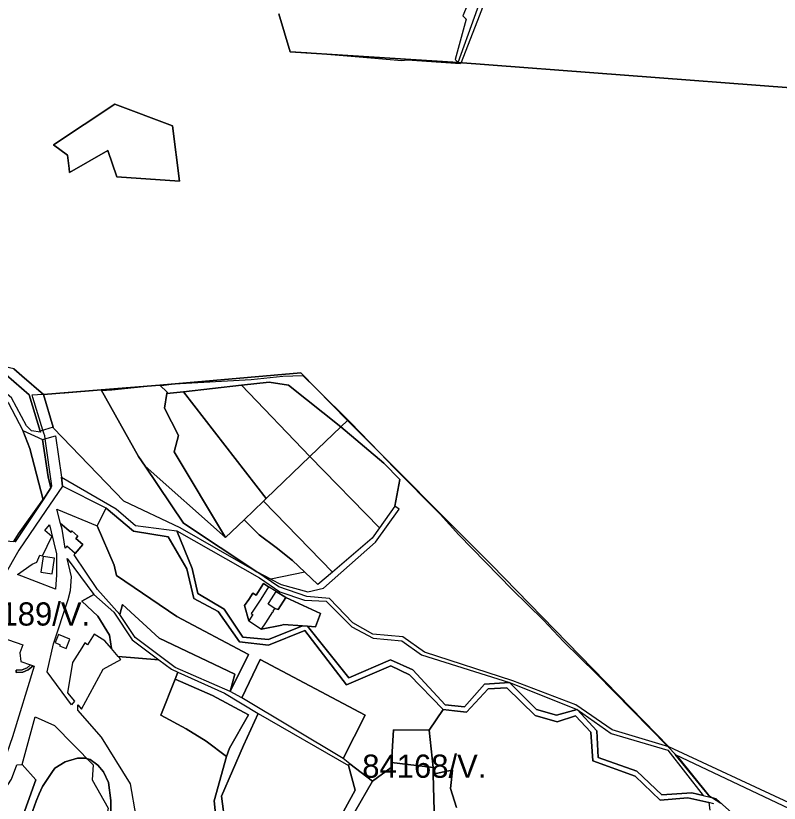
# Model space of a CAD drawing. Extents: x -477304 to -465429, y -1159113 to -1149210.
# Drawn here: x -471748 to -471254, y -1157496 to -1156987 of the extents above; entities that cross this region are included whole.
import ezdxf

# ---------------------------------------------------------------- set-up
doc = ezdxf.new("R2010")
doc.units = 0
for name, color, linetype in [('BPEJ_s', 7, 'Continuous'), ('orna_s', 7, 'Continuous'), ('PUPFL_s', 7, 'Continuous'), ('trav_porost_s', 7, 'Continuous'), ('voda_s', 7, 'Continuous')]:
    doc.layers.add(name, color=color, linetype=linetype)

msp = doc.modelspace()

# ---------------------------------------------------------------- linework, layer by layer
at = {"layer": 'BPEJ_s'}
msp.add_line((-471645.51, -1157225.36), (-471595.75, -1157222.6), dxfattribs=at)
for points in [[(-471438.58, -1156962.07), (-471448.37, -1156987.53), (-471459.95, -1157017.61), (-471460.29, -1157018.49), (-471494.93, -1157016.09), (-471498.34, -1157016.52), (-471525.89, -1157014.19), (-471559.74, -1157011.33), (-471570.53, -1157010.66), (-471577.84, -1156986.15)], [(-471438.58, -1156962.07), (-471448.37, -1156987.53), (-471459.95, -1157017.61), (-471460.29, -1157018.49)], [(-471460.29, -1157018.49), (-471494.93, -1157016.09), (-471498.34, -1157016.52), (-471525.89, -1157014.19), (-471559.74, -1157011.33), (-471570.53, -1157010.66), (-471577.84, -1156986.15)], [(-471654.66, -1157226), (-471654.59, -1157226.05), (-471654.02, -1157226.43), (-471645.51, -1157225.36), (-471595.75, -1157222.6), (-471575.33, -1157220.26), (-471562.35, -1157219.83), (-471553.07, -1157228.99), (-471531.73, -1157250.04), (-471512.53, -1157269.92), (-471503.21, -1157279.57), (-471473.45, -1157309.58), (-471461.33, -1157322.98), (-471426.88, -1157358.29), (-471406.67, -1157378.07), (-471393.7, -1157391.89), (-471372.43, -1157412.73), (-471326.23, -1157459.87), (-471321.02, -1157465.18), (-471319.9, -1157466.33), (-471299.7, -1157491.42), (-471297.38, -1157492.97), (-471292.04, -1157496.53)], [(-471595.75, -1157222.6), (-471575.33, -1157220.26), (-471562.35, -1157219.83), (-471553.07, -1157228.99), (-471531.73, -1157250.04), (-471512.53, -1157269.92), (-471503.21, -1157279.57), (-471473.45, -1157309.58), (-471461.33, -1157322.98), (-471426.88, -1157358.29), (-471406.67, -1157378.07), (-471393.7, -1157391.89)], [(-471749.43, -1157327.49), (-471746.32, -1157322.35), (-471730.42, -1157300.22), (-471729.08, -1157298.35), (-471725.69, -1157293.63), (-471724.63, -1157291.29), (-471729.03, -1157260.87), (-471729.31, -1157258.97), (-471729.85, -1157257.2), (-471730.44, -1157255.27), (-471736.96, -1157234.08), (-471737.51, -1157232.31), (-471730.45, -1157231.88), (-471716.25, -1157231.02), (-471692.75, -1157229.08), (-471692.47, -1157229.59), (-471685.92, -1157229.19), (-471656.98, -1157226.24), (-471654.66, -1157226), (-471654.59, -1157226.05), (-471654.02, -1157226.43), (-471645.51, -1157225.36)], [(-471749.43, -1157327.49), (-471746.32, -1157322.35), (-471730.42, -1157300.22), (-471729.08, -1157298.35), (-471725.69, -1157293.63), (-471724.63, -1157291.29), (-471729.03, -1157260.87), (-471729.31, -1157258.97), (-471729.85, -1157257.2), (-471730.44, -1157255.27), (-471736.96, -1157234.08), (-471737.51, -1157232.31), (-471730.45, -1157231.88), (-471716.25, -1157231.02), (-471692.75, -1157229.08), (-471692.47, -1157229.59), (-471685.92, -1157229.19), (-471656.98, -1157226.24), (-471654.66, -1157226)], [(-471393.7, -1157391.89), (-471372.43, -1157412.73), (-471326.23, -1157459.87), (-471321.02, -1157465.18), (-471319.9, -1157466.33), (-471299.7, -1157491.42), (-471297.38, -1157492.97), (-471292.04, -1157496.53)], [(-471686.56, -1157503.97), (-471686.56, -1157494.61), (-471688.05, -1157483.13), (-471691.24, -1157476.11), (-471694.85, -1157471.86), (-471699.96, -1157468.24), (-471701.61, -1157467.83), (-471703.36, -1157467.39), (-471708.04, -1157467.39), (-471716.12, -1157469.73), (-471722.71, -1157473.77), (-471724.61, -1157476.56), (-471730.8, -1157485.68), (-471732.79, -1157490.3), (-471734.83, -1157495.04), (-471742.28, -1157516.31)], [(-471742.28, -1157516.31), (-471734.83, -1157495.04), (-471732.79, -1157490.3), (-471730.8, -1157485.68), (-471724.61, -1157476.56), (-471722.71, -1157473.77), (-471716.12, -1157469.73), (-471708.04, -1157467.39), (-471703.36, -1157467.39), (-471701.61, -1157467.83), (-471699.96, -1157468.24), (-471694.85, -1157471.86), (-471691.24, -1157476.11), (-471688.05, -1157483.13), (-471686.56, -1157494.61), (-471686.56, -1157503.97)]]:
    msp.add_lwpolyline(points, dxfattribs=at)
at = {"layer": 'orna_s'}
for points in [[(-471600.35, -1157313.18), (-471612.26, -1157324.58), (-471645.5, -1157269.28), (-471642.83, -1157258.66), (-471651.72, -1157241.13), (-471650.33, -1157231.63), (-471639.48, -1157230.4), (-471585.99, -1157299.42), (-471587.86, -1157301.21)], [(-471561.13, -1157347.06), (-471568.98, -1157339.62), (-471579.55, -1157331.16), (-471590.64, -1157323), (-471600.35, -1157313.18), (-471587.86, -1157301.21), (-471543.22, -1157347.03), (-471552.66, -1157355.1)], [(-471644.97, -1157416.34), (-471620.85, -1157426.86), (-471597.46, -1157439.28), (-471609.69, -1157460.83), (-471611.65, -1157466.29), (-471624.94, -1157456.36), (-471637.72, -1157448.32), (-471654.29, -1157439.52)], [(-471600.71, -1157459.19), (-471591.29, -1157438.54), (-471532.78, -1157472.01), (-471528.46, -1157488.05), (-471534.73, -1157499.53), (-471553.82, -1157534.36), (-471570.71, -1157556.09), (-471594.86, -1157536.9), (-471618.62, -1157522.55), (-471612.53, -1157510.05), (-471614.84, -1157491.86)], [(-471547.05, -1157601.11), (-471550.71, -1157597.52), (-471578.01, -1157570.79), (-471575.79, -1157569.55), (-471551.61, -1157541.71), (-471517.22, -1157482.14), (-471505.29, -1157473.28), (-471505.08, -1157470.14), (-471478.05, -1157473.4), (-471477.93, -1157477.66), (-471474.94, -1157588.42), (-471478.16, -1157592.2), (-471512.23, -1157635.18), (-471521.57, -1157626.07)]]:
    msp.add_lwpolyline(points, close=True, dxfattribs=at)
at = {"layer": 'PUPFL_s'}
for points in [[(-471244.25, -1156985.65), (-471247.59, -1156997.14), (-471246.59, -1157033.93), (-471461.92, -1157017.46), (-471440.68, -1156958.74)], [(-471247.87, -1157496.21), (-471325.5, -1157460.09), (-471440.37, -1157342.39), (-471533.35, -1157249.01), (-471563.69, -1157218.21), (-471654.84, -1157226.07), (-471692.75, -1157229.08), (-471730.12, -1157232.17), (-471744.05, -1157220.16), (-471749.26, -1157215.67), (-471768.33, -1157211.35), (-471783.71, -1157212.42), (-471791.25, -1157210.9), (-471806.11, -1157198.23), (-471831.21, -1157186.83), (-471856.12, -1157184.54), (-471923.49, -1157140.7), (-471958.22, -1157107.83), (-471975.7, -1157085.58), (-471987.92, -1157051.4), (-472009.29, -1157017.07), (-472016.29, -1156972.29)], [(-471577.84, -1156986.15), (-471570.53, -1157010.66), (-471461.92, -1157017.46), (-471246.59, -1157033.93)], [(-472000.47, -1157055.81), (-471982.49, -1157091.95), (-471964.09, -1157113.59), (-471925.24, -1157151.43), (-471861.66, -1157190.58), (-471840.27, -1157199.12), (-471813.06, -1157203.36), (-471793.31, -1157220.43), (-471770.99, -1157221.99), (-471752.92, -1157237.27), (-471743.41, -1157255.45), (-471738.98, -1157267.18), (-471730.39, -1157300.35), (-471748.32, -1157327.56), (-471789.45, -1157324.97), (-471797.77, -1157324.44), (-471835.2, -1157322.06)], [(-471463.03, -1157499.14), (-471466.81, -1157486.96), (-471465.62, -1157475.04), (-471469.21, -1157475.8), (-471477.93, -1157477.66), (-471478.05, -1157473.4), (-471480.71, -1157449.15), (-471471.61, -1157435.79), (-471464.21, -1157436.67), (-471456.4, -1157437.59), (-471442.5, -1157422.54), (-471430.45, -1157421.91), (-471412.08, -1157439.79), (-471397.78, -1157443.78), (-471385.91, -1157440.06), (-471376.07, -1157450.47), (-471374.76, -1157469.02), (-471347.42, -1157478.96), (-471331.16, -1157494.52), (-471313.27, -1157493.04), (-471299.68, -1157496.07), (-471299.1, -1157500.92)], [(-471234.12, -1157522.9), (-471272.36, -1157513.92), (-471294.89, -1157493.57), (-471298.87, -1157492.61), (-471321.41, -1157465), (-471247.87, -1157499.9)], [(-471474.94, -1157588.42), (-471477.93, -1157477.66), (-471469.21, -1157475.8), (-471465.62, -1157475.04), (-471466.81, -1157486.96), (-471463.03, -1157499.14)]]:
    msp.add_lwpolyline(points, dxfattribs=at)
for points in [[(-471684.01, -1157044.57), (-471646.65, -1157058.46), (-471642.18, -1157094.37), (-471682.68, -1157091.51), (-471688.53, -1157074.52), (-471713.24, -1157088.6), (-471713.54, -1157086.11), (-471714.58, -1157077.39), (-471723.52, -1157070.68)], [(-471684.01, -1157044.57), (-471723.52, -1157070.68), (-471714.58, -1157077.39), (-471713.54, -1157086.11), (-471713.24, -1157088.6), (-471688.53, -1157074.52), (-471682.68, -1157091.51), (-471642.18, -1157094.37), (-471646.65, -1157058.46)], [(-471750.7, -1157234.33), (-471768.52, -1157219.42), (-471754.26, -1157219.55), (-471739.4, -1157232.33), (-471732.21, -1157255.8), (-471731.99, -1157256.49), (-471737.77, -1157255.76), (-471740.99, -1157252.54)], [(-471650.33, -1157231.63), (-471650.19, -1157230.68), (-471654.84, -1157226.07), (-471563.69, -1157218.21), (-471533.35, -1157249.01), (-471537.72, -1157253.19), (-471571.65, -1157226.17), (-471584.21, -1157224.25), (-471601.99, -1157226.16), (-471639.48, -1157230.4)], [(-471584.21, -1157224.25), (-471571.65, -1157226.17), (-471537.72, -1157253.19), (-471557.72, -1157272.34), (-471601.99, -1157226.16)], [(-471549.07, -1157357.35), (-471515.26, -1157327.67), (-471500.07, -1157306.41), (-471502.81, -1157304.3), (-471499.55, -1157287.13), (-471510, -1157276.65), (-471537.72, -1157253.19), (-471533.35, -1157249.01), (-471440.37, -1157342.39), (-471325.5, -1157460.09), (-471362.35, -1157449.02), (-471385.65, -1157432.75), (-471426.43, -1157417.31), (-471483.63, -1157398.8), (-471497.65, -1157388.84), (-471517.02, -1157387.07), (-471529.9, -1157379.78), (-471545.05, -1157364.1), (-471559.67, -1157362.83), (-471577.82, -1157356.58), (-471592.05, -1157346.84), (-471583.09, -1157351.54), (-471576.42, -1157355.04), (-471559.01, -1157359.89)], [(-471727.14, -1157285.34), (-471725.24, -1157292.49), (-471730.39, -1157300.35), (-471738.98, -1157267.18), (-471743.41, -1157255.45), (-471730.75, -1157261.38)], [(-471499.55, -1157287.13), (-471502.81, -1157304.3), (-471512.71, -1157318.3), (-471557.72, -1157272.34), (-471537.72, -1157253.19), (-471510, -1157276.65)], [(-471550.89, -1157373.7), (-471573.42, -1157363.52), (-471579.68, -1157359.59), (-471584.63, -1157356.47), (-471587.84, -1157354.45), (-471592.6, -1157361.88), (-471594.62, -1157360.58), (-471597.28, -1157364.71), (-471599.99, -1157368.63), (-471597.26, -1157378.6), (-471589.11, -1157383.95), (-471576, -1157381.25), (-471574.8, -1157381), (-471562.64, -1157381.84), (-471584.59, -1157390.59), (-471601.13, -1157389.03), (-471613.2, -1157371.05), (-471630.15, -1157360.94), (-471633.86, -1157344.65), (-471643.9, -1157320.4), (-471590.29, -1157350.68), (-471577.28, -1157359.79), (-471561.3, -1157365.18), (-471547.34, -1157365.79), (-471530.69, -1157382.51), (-471516.9, -1157389.72), (-471498.34, -1157391.43), (-471485.58, -1157400.54), (-471428.64, -1157418.43), (-471444.75, -1157419.39), (-471457.66, -1157434.24), (-471470.18, -1157432.79), (-471491.2, -1157410.31), (-471505.7, -1157403.77), (-471532.65, -1157415.33), (-471559.39, -1157382.07), (-471554.13, -1157382.44)], [(-471599.99, -1157368.63), (-471597.28, -1157364.71), (-471594.62, -1157360.58), (-471592.6, -1157361.88), (-471587.84, -1157354.45), (-471584.63, -1157356.47), (-471589.59, -1157364.6), (-471594.64, -1157372.25), (-471595.65, -1157373.78), (-471594.61, -1157374.46), (-471597.26, -1157378.6)], [(-471573.42, -1157363.52), (-471550.89, -1157373.7), (-471554.13, -1157382.44), (-471559.39, -1157382.07), (-471562.64, -1157381.84), (-471574.8, -1157381), (-471576, -1157381.25), (-471589.11, -1157383.95), (-471586.35, -1157379.79), (-471581.84, -1157372.8), (-471581.46, -1157373.03), (-471581.2, -1157372.48), (-471581.5, -1157372.28), (-471580.35, -1157370.53), (-471578.31, -1157371.27)], [(-471584.2, -1157366.71), (-471579.68, -1157359.59), (-471573.42, -1157363.52), (-471578.31, -1157371.27), (-471580.35, -1157370.53), (-471584.82, -1157367.66)], [(-471384.86, -1157435.97), (-471398.23, -1157439.49), (-471411.13, -1157435.83), (-471428.64, -1157418.43)], [(-471346.19, -1157475.68), (-471371.21, -1157466.8), (-471372.12, -1157449.75), (-471384.86, -1157435.97), (-471362.95, -1157451.28), (-471326.26, -1157462.26), (-471303.3, -1157491.55), (-471310.68, -1157489.77), (-471330.17, -1157491.04)]]:
    msp.add_lwpolyline(points, close=True, dxfattribs=at)
at = {"layer": 'trav_porost_s'}
msp.add_lwpolyline([(-471445.82, -1156956.55), (-471458.92, -1156987.4), (-471456.58, -1156989.42), (-471463.89, -1157015.64), (-471461.92, -1157017.46), (-471570.53, -1157010.66), (-471577.84, -1156986.15)], dxfattribs=at)
for points in [[(-471651.72, -1157241.13), (-471642.83, -1157258.66), (-471645.5, -1157269.28), (-471612.26, -1157324.58), (-471664.41, -1157278.62), (-471668.69, -1157272.32), (-471692.75, -1157229.08), (-471654.84, -1157226.07), (-471650.19, -1157230.68), (-471650.33, -1157231.63)], [(-471601.99, -1157226.16), (-471557.72, -1157272.34), (-471585.99, -1157299.42), (-471639.48, -1157230.4)], [(-471692.75, -1157229.08), (-471668.69, -1157272.32), (-471664.41, -1157278.62), (-471639.49, -1157315.3), (-471592.05, -1157346.84), (-471641.71, -1157318.3), (-471678.13, -1157301.12), (-471723.65, -1157254), (-471723.89, -1157253.32), (-471730.12, -1157232.17)], [(-471512.71, -1157318.3), (-471517.46, -1157325.02), (-471543.22, -1157347.03), (-471587.86, -1157301.21), (-471585.99, -1157299.42), (-471557.72, -1157272.34)], [(-471590.64, -1157323), (-471579.55, -1157331.16), (-471568.98, -1157339.62), (-471561.13, -1157347.06), (-471583.09, -1157351.54), (-471592.05, -1157346.84), (-471639.49, -1157315.3), (-471664.41, -1157278.62), (-471612.26, -1157324.58), (-471600.35, -1157313.18)], [(-471679, -1157367.97), (-471680.63, -1157374.41), (-471695.2, -1157358.34), (-471710.29, -1157335.84), (-471709.58, -1157335.02), (-471704.53, -1157329.16), (-471709.12, -1157325.2), (-471707.86, -1157323.75), (-471711.76, -1157320.39), (-471712.5, -1157321.24), (-471719.11, -1157315.55), (-471721.54, -1157306.41), (-471695.37, -1157317.02), (-471684.45, -1157342.48), (-471682.88, -1157349.23), (-471643.94, -1157375.64), (-471597.5, -1157400.21), (-471609.44, -1157424.25), (-471606.37, -1157413.12), (-471655.19, -1157389.78)], [(-471505.29, -1157473.28), (-471517.22, -1157482.14), (-471531.84, -1157470.92), (-471536.26, -1157467.53), (-471522, -1157439.46), (-471589.88, -1157403.55), (-471601.84, -1157428.32), (-471609.44, -1157424.25), (-471597.5, -1157400.21), (-471643.94, -1157375.64), (-471682.88, -1157349.23), (-471684.45, -1157342.48), (-471695.37, -1157317.02), (-471689.63, -1157305.77), (-471671.88, -1157320.52), (-471649.39, -1157324.16), (-471637.27, -1157344.86), (-471632.83, -1157363.99), (-471617, -1157372.52), (-471603.4, -1157392.19), (-471584.56, -1157394.17), (-471561.13, -1157384.83), (-471534.14, -1157419.89), (-471505.37, -1157407.66), (-471493.3, -1157413.36), (-471471.61, -1157435.79), (-471480.71, -1157449.15), (-471503.7, -1157449.03), (-471505.08, -1157470.14)], [(-471726.2, -1157316.54), (-471725.06, -1157320.95), (-471721.66, -1157335.18), (-471721.67, -1157348.89), (-471722.29, -1157358.04), (-471746.97, -1157348.61), (-471737.39, -1157341.98), (-471734.42, -1157340.53), (-471732.35, -1157336.17), (-471730.74, -1157336.49), (-471724.72, -1157323.99), (-471729.12, -1157320.12)], [(-471716.05, -1157331.58), (-471718.09, -1157319.36), (-471719.11, -1157315.55), (-471712.5, -1157321.24), (-471711.76, -1157320.39), (-471707.86, -1157323.75), (-471709.12, -1157325.2), (-471704.53, -1157329.16), (-471709.58, -1157335.02), (-471714.99, -1157330.36)], [(-471723.03, -1157338.01), (-471730.28, -1157336.96), (-471731.75, -1157347.09), (-471724.49, -1157348.14)], [(-471711.34, -1157405.58), (-471714.62, -1157425.04), (-471709.92, -1157430.51), (-471712.04, -1157432.74), (-471727.71, -1157411.5), (-471723.6, -1157393.49), (-471714.07, -1157364.81), (-471712.57, -1157359.01), (-471711.9, -1157350.03), (-471714.74, -1157338.17), (-471697.43, -1157361.6), (-471705.28, -1157365.79), (-471694.89, -1157375.47), (-471687.31, -1157387.78), (-471686.12, -1157396.51), (-471690.41, -1157391.46), (-471697.35, -1157387.12), (-471701.64, -1157393.98), (-471703.33, -1157392.81), (-471705.28, -1157395.98)], [(-471681.72, -1157401.7), (-471686.12, -1157396.51), (-471687.31, -1157387.78), (-471694.89, -1157375.47), (-471705.28, -1157365.79), (-471697.43, -1157361.6), (-471684.63, -1157372.89), (-471672.7, -1157390.82), (-471655.43, -1157403.69)], [(-471680.63, -1157374.41), (-471679, -1157367.97), (-471655.19, -1157389.78), (-471606.37, -1157413.12), (-471609.44, -1157424.25), (-471644.99, -1157408.78), (-471670.72, -1157389.32)], [(-471757.78, -1157389.02), (-471743.44, -1157394.15), (-471745.4, -1157399.22), (-471744.71, -1157404.8), (-471738.39, -1157407.02), (-471740.68, -1157408.87), (-471743.86, -1157410.19), (-471747.74, -1157410.39), (-471747.66, -1157411.89), (-471743.52, -1157411.67), (-471739.9, -1157410.17), (-471736.73, -1157407.61), (-471736.15, -1157407.81), (-471750.11, -1157453.63), (-471759.58, -1157480.22), (-471761.04, -1157482.79), (-471761.66, -1157472.57), (-471770.07, -1157455.35), (-471767.27, -1157433.9)], [(-471722.54, -1157392.62), (-471719.33, -1157394), (-471719.64, -1157394.74), (-471715.49, -1157396.45), (-471712.99, -1157390.41), (-471720.37, -1157387.36)], [(-471670.06, -1157505.04), (-471673.84, -1157483.89), (-471692.47, -1157453.73), (-471707.84, -1157436.21), (-471707.87, -1157432.89), (-471705.57, -1157435.57), (-471691.59, -1157409.81), (-471680.16, -1157403.54), (-471681.72, -1157401.7), (-471655.43, -1157403.69), (-471647.18, -1157409.83), (-471643.09, -1157411.68), (-471644.97, -1157416.34), (-471654.29, -1157439.52), (-471637.72, -1157448.32), (-471624.94, -1157456.36), (-471611.65, -1157466.29), (-471619.63, -1157494.91), (-471617.95, -1157511.55), (-471622.05, -1157521.38)], [(-471589.88, -1157403.55), (-471522, -1157439.46), (-471536.26, -1157467.53), (-471601.84, -1157428.32)], [(-471738.39, -1157407.02), (-471736.73, -1157407.61), (-471739.9, -1157410.17), (-471743.52, -1157411.67), (-471747.66, -1157411.89), (-471747.74, -1157410.39), (-471743.86, -1157410.19), (-471740.68, -1157408.87)], [(-471622.05, -1157521.38), (-471617.95, -1157511.55), (-471619.63, -1157494.91), (-471611.65, -1157466.29), (-471609.69, -1157460.83), (-471597.46, -1157439.28), (-471620.85, -1157426.86), (-471644.97, -1157416.34), (-471643.09, -1157411.68), (-471613.03, -1157425.3), (-471591.29, -1157438.54), (-471600.71, -1157459.19), (-471614.84, -1157491.86), (-471612.53, -1157510.05), (-471618.62, -1157522.55)], [(-471668.85, -1157534.83), (-471671.41, -1157539.41), (-471669.22, -1157556.67), (-471748.83, -1157545.24), (-471751.68, -1157527.58), (-471735.05, -1157481.44), (-471743.9, -1157471.34), (-471735.54, -1157440.53), (-471723.04, -1157446.11), (-471697.92, -1157471.57), (-471698.6, -1157481.38), (-471688.32, -1157499.68), (-471689.7, -1157507.58), (-471678.3, -1157512.28)], [(-471505.08, -1157470.14), (-471503.7, -1157449.03), (-471480.71, -1157449.15), (-471478.05, -1157473.4)], [(-471764.32, -1157556.05), (-471758.55, -1157543.86), (-471761.62, -1157519.02), (-471761.05, -1157496.55), (-471759.22, -1157493.56), (-471750.68, -1157481.01), (-471747.27, -1157471.62), (-471743.9, -1157471.34), (-471735.05, -1157481.44), (-471751.68, -1157527.58), (-471748.83, -1157545.24), (-471750.56, -1157568.11), (-471753.08, -1157586.1), (-471765.84, -1157608.97), (-471754.9, -1157614.85), (-471755.19, -1157619.78), (-471742.86, -1157627.43), (-471744.37, -1157630.27), (-471782.79, -1157608.16), (-471772.44, -1157587.49), (-471777.44, -1157566.83)], [(-471570.71, -1157556.09), (-471553.82, -1157534.36), (-471534.73, -1157499.53), (-471528.46, -1157488.05), (-471532.78, -1157472.01), (-471531.84, -1157470.92), (-471517.22, -1157482.14), (-471551.61, -1157541.71), (-471575.79, -1157569.55), (-471578.01, -1157570.79), (-471586.44, -1157575.51), (-471598.66, -1157598.26), (-471607.71, -1157616.32), (-471610.79, -1157622.47), (-471613.59, -1157620.79), (-471590.43, -1157574.26), (-471576.95, -1157566.49)]]:
    msp.add_lwpolyline(points, close=True, dxfattribs=at)
at = {"layer": 'voda_s'}
for points in [[(-471749.26, -1157215.67), (-471744.05, -1157220.16), (-471730.12, -1157232.17), (-471723.89, -1157253.32), (-471732.21, -1157255.8), (-471739.4, -1157232.33), (-471754.26, -1157219.55)], [(-471748.32, -1157327.56), (-471730.39, -1157300.35), (-471725.24, -1157292.49), (-471727.14, -1157285.34), (-471730.75, -1157261.38), (-471722.41, -1157258.89), (-471718.53, -1157285.63), (-471717.69, -1157291.42), (-471723.31, -1157299.75), (-471728.58, -1157307.15), (-471746.03, -1157332.91), (-471755.75, -1157349.92)], [(-471296.53, -1157496.75), (-471299.68, -1157496.07), (-471313.27, -1157493.04), (-471331.16, -1157494.52), (-471347.42, -1157478.96), (-471374.76, -1157469.02), (-471376.07, -1157450.47), (-471385.91, -1157440.06), (-471397.78, -1157443.78), (-471412.08, -1157439.79), (-471430.45, -1157421.91), (-471442.5, -1157422.54), (-471456.4, -1157437.59), (-471464.21, -1157436.67), (-471471.61, -1157435.79), (-471493.3, -1157413.36), (-471505.37, -1157407.66), (-471534.14, -1157419.89), (-471561.13, -1157384.83), (-471584.56, -1157394.17), (-471603.4, -1157392.19), (-471617, -1157372.52), (-471632.83, -1157363.99), (-471637.27, -1157344.86), (-471649.39, -1157324.16), (-471671.88, -1157320.52), (-471689.63, -1157305.77), (-471717.69, -1157291.42), (-471718.53, -1157285.63), (-471682.99, -1157306.09), (-471670.49, -1157316.99), (-471643.9, -1157320.4), (-471633.86, -1157344.65), (-471630.15, -1157360.94), (-471613.2, -1157371.05), (-471601.13, -1157389.03), (-471584.59, -1157390.59), (-471562.64, -1157381.84), (-471559.39, -1157382.07), (-471532.65, -1157415.33), (-471505.7, -1157403.77), (-471491.2, -1157410.31), (-471470.18, -1157432.79), (-471457.66, -1157434.24), (-471444.75, -1157419.39), (-471428.64, -1157418.43), (-471411.13, -1157435.83), (-471398.23, -1157439.49), (-471384.86, -1157435.97), (-471372.12, -1157449.75), (-471371.21, -1157466.8), (-471346.19, -1157475.68), (-471330.17, -1157491.04), (-471310.68, -1157489.77), (-471303.3, -1157491.55), (-471298.87, -1157492.61), (-471294.89, -1157493.57), (-471272.36, -1157513.92)]]:
    msp.add_lwpolyline(points, dxfattribs=at)

# ---------------------------------------------------------------- texts
at = {"layer": 'BPEJ_s'}
for s, p in [('84189/V.', (-471780.21, -1157381.6)), ('84168/V.', (-471523.89, -1157480.01))]:
    msp.add_text(s, height=15, dxfattribs=at).set_placement(p)

doc.saveas('drawing.dxf')
